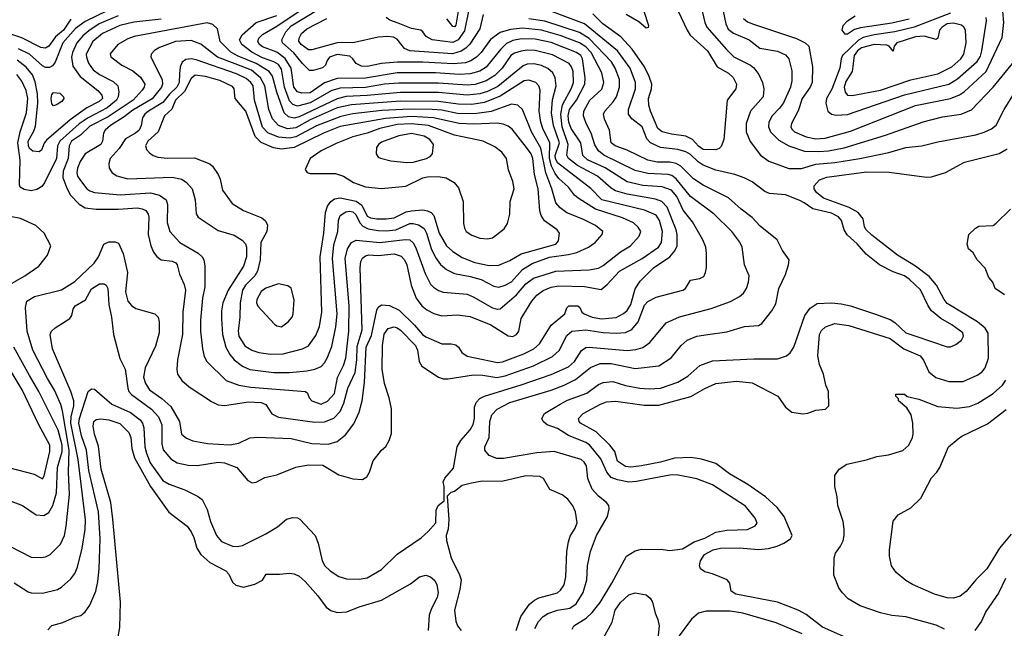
# Model space of a CAD drawing. Extents: x 997028 to 1115134, y 536408 to 618974.
# Tile 458 of 473: x 1081812 to 1088025, y 579540 to 583382. Entities that reach past the tile are written whole.
import ezdxf

# ---------------------------------------------------------------- set-up
doc = ezdxf.new("R2010")
doc.units = 0

msp = doc.modelspace()

# ---------------------------------------------------------------- linework, layer by layer
at = {"layer": '0CON10XD'}
for points in [[(1081777.8, 579827.8), (1081865, 579770.6), (1081885, 579763.3), (1081955, 579762.2), (1082051.2, 579785), (1082075, 579798.6), (1082135, 579851.4), (1082159.5, 579885), (1082176.2, 579925), (1082207.3, 580045), (1082225.8, 580164.2), (1082227.9, 580225), (1082181.4, 580605), (1082135.5, 580835), (1082136.5, 580875), (1082154.3, 580944.3), (1082153.9, 580975), (1082134.8, 581035), (1082018.2, 581305), (1082004.6, 581395), (1082013.8, 581415), (1082035, 581436.2), (1082128.6, 581495), (1082141.4, 581515), (1082150, 581555), (1082162, 581575), (1082226.4, 581613.6), (1082265, 581682.9), (1082315, 581713.8), (1082345, 581713.6), (1082357.3, 581705), (1082368.2, 581685), (1082374.2, 581585), (1082391.6, 581505), (1082404, 581395), (1082445, 581242.5), (1082477.3, 581175), (1082494, 581055), (1082501.1, 581035), (1082518.5, 581015), (1082642.8, 580922.8), (1082687.6, 580875), (1082708.1, 580825), (1082709.1, 580705), (1082717, 580667), (1082765, 580609.4), (1082805, 580584.6), (1082875, 580570), (1082935, 580567.5), (1083065, 580588.6), (1083105, 580585.3), (1083182.5, 580555), (1083252, 580472), (1083278.8, 580458.8), (1083305, 580462.9), (1083358.7, 580491.3), (1083435, 580508.1), (1083555, 580557.8), (1083635, 580572.3), (1083725, 580568.9), (1083825, 580507.8), (1083915, 580484), (1083975, 580480), (1084003.3, 580495), (1084020, 580525), (1084042.6, 580597.4), (1084095, 580663.8), (1084121.7, 580688.3), (1084144.4, 580725.6), (1084159.2, 580769.2), (1084159.1, 580925), (1084144.6, 580995), (1084113.2, 581085), (1084100, 581175), (1084101.6, 581325), (1084112.6, 581397.4), (1084137.3, 581432.7), (1084175, 581443.3), (1084195, 581437.2), (1084215, 581421.3), (1084308.9, 581325), (1084321.7, 581295), (1084333.8, 581225), (1084349.3, 581195), (1084455, 581126.2), (1084485, 581115.6), (1084515, 581114.4), (1084675, 581139.5), (1084735, 581137.7), (1084822.4, 581122.4), (1084876.2, 581133.8), (1085055, 581195.8), (1085174, 581256), (1085216.6, 581293.4), (1085265, 581388.5), (1085297.1, 581415), (1085385, 581424), (1085495, 581407), (1085576.2, 581403.8), (1085635, 581407.1), (1085674.8, 581425.2), (1085715.9, 581474.1), (1085755, 581579.4), (1085775, 581603.8), (1085829.5, 581630.5), (1085996.2, 581675), (1086013.8, 581685), (1086045, 581737.5), (1086105, 581747.5), (1086128.3, 581761.7), (1086140.8, 581785), (1086147.1, 581815), (1086146.9, 581905), (1086141.9, 581945), (1086122.8, 581992.8), (1086058.2, 582105), (1085999.5, 582179.5), (1085959.2, 582265), (1085925, 582305.8), (1085865.8, 582325.8), (1085745, 582336.3), (1085645, 582359.4), (1085506.6, 582446.6), (1085395, 582498), (1085364.7, 582525), (1085353.8, 582605), (1085291.1, 582695), (1085277.6, 582735), (1085272.6, 582775), (1085281.5, 582815), (1085325.3, 582874.7), (1085377.5, 582975), (1085380.4, 583015), (1085364.3, 583135), (1085354.1, 583155), (1085326.2, 583175), (1085165, 583237.2), (1085065, 583260), (1084979.3, 583260.7), (1084925, 583250.6), (1084885, 583231), (1084846, 583194), (1084755, 583082.6), (1084715, 583057.5), (1084655, 583041), (1084585, 583036.6), (1084435, 583046.5), (1084195, 583046.2), (1083995, 583013.9), (1083815, 583009.8), (1083735, 582982.9), (1083645, 582919.5), (1083592.6, 582917.4), (1083565, 582926.9), (1083542.5, 582955), (1083524.2, 583075), (1083487.2, 583137.2), (1083435, 583176.3), (1083345, 583210.2), (1083325.3, 583225), (1083313.8, 583245), (1083320.8, 583265), (1083345, 583288.9), (1083435, 583340.4), (1083576.6, 583435)], [(1082368.9, 583441.1), (1082225, 583370.7), (1082165, 583327), (1082085.2, 583235), (1082036.1, 583113.9), (1082018.9, 583091.1), (1082000.4, 583079.6), (1081975, 583080.8), (1081955, 583091.2), (1081875, 583163.9), (1081805, 583197.8)], [(1081990, 579530), (1082015, 579558), (1082083.4, 579576.6), (1082165, 579612.9), (1082198.8, 579621.2), (1082225.6, 579644.4), (1082255.6, 579685), (1082292.3, 579775), (1082306, 579835), (1082314.1, 579915), (1082319.8, 580105), (1082308.4, 580275), (1082248.2, 580535), (1082232.8, 580665), (1082203, 580755), (1082186.2, 580835), (1082189.8, 580865), (1082245, 581033.8), (1082265, 581052), (1082285, 581049.2), (1082392.5, 580955), (1082511.7, 580901.7), (1082572.5, 580855), (1082586.5, 580835), (1082594.7, 580805), (1082602.5, 580685), (1082612.5, 580645), (1082635.8, 580585), (1082715, 580472.2), (1082755, 580449.7), (1082854.7, 580414.7), (1082935, 580374), (1082963, 580353), (1082995, 580290), (1083016.2, 580215), (1083053.3, 580125), (1083085, 580088.5), (1083155, 580059.2), (1083185, 580056.2), (1083217.9, 580062.1), (1083365, 580135.7), (1083439.1, 580180.9), (1083495, 580228), (1083535, 580240), (1083565, 580238), (1083579.7, 580229.7), (1083676.2, 580126.2), (1083696.3, 580076.3), (1083721.1, 579965), (1083737.1, 579935), (1083771.7, 579901.7), (1083825, 579867.5), (1083875, 579852.5), (1083955, 579850.9), (1084005, 579858.9), (1084095, 579911.9), (1084195, 580008.6), (1084345, 580110.8), (1084389.5, 580150.5), (1084437.5, 580205), (1084440, 580285), (1084452.5, 580315), (1084490, 580345), (1084490, 580435), (1084483.8, 580465), (1084495, 580486.7), (1084549.7, 580550.3), (1084573.1, 580685), (1084595.2, 580724.8), (1084655, 580792.2), (1084673.3, 580826.7), (1084681.7, 580865), (1084681.4, 580935), (1084691.8, 580965), (1084715, 580989.6), (1084745, 581004.7), (1084976.7, 581076.7), (1085165, 581141.8), (1085275, 581189.7), (1085313.4, 581225), (1085356.8, 581293.2), (1085385, 581312.3), (1085405, 581315.3), (1085645, 581293.2), (1085700.8, 581299.1), (1085745, 581313.2), (1085787.8, 581345), (1085891.4, 581468.6), (1085974.7, 581505.3), (1086175, 581558.9), (1086298.1, 581601.9), (1086355, 581634.2), (1086379.2, 581655), (1086398.1, 581685), (1086411.4, 581725), (1086415.8, 581765), (1086385.5, 581835), (1086371.8, 581945), (1086357.1, 581977.1), (1086305, 582044.4), (1086194.5, 582155), (1086045, 582265.3), (1085955, 582377.7), (1085927.5, 582397.5), (1085905, 582404.8), (1085775, 582410.6), (1085695, 582429.5), (1085497.7, 582527.7), (1085464.2, 582554.2), (1085441.5, 582591.5), (1085417.8, 582665), (1085385.7, 582725.7), (1085370.7, 582775), (1085372.8, 582805), (1085410.8, 582875), (1085485, 582943.8), (1085498.4, 582985), (1085485.9, 583045.9), (1085417.9, 583175), (1085385, 583211.2), (1085345, 583236.2), (1085222.2, 583282.2), (1085105, 583316.1), (1084985, 583327.7), (1084909.7, 583320.3), (1084845, 583301), (1084782.4, 583257.6), (1084724.1, 583175), (1084695, 583145.3), (1084658, 583122), (1084625, 583110.7), (1084547.3, 583102.7), (1084355, 583113.2), (1084196.6, 583113.4), (1084094.8, 583104.8), (1084005, 583086), (1083968.1, 583088.1), (1083934.7, 583104.7), (1083915, 583135.7), (1083895, 583152.5), (1083815, 583162.8), (1083767.5, 583145), (1083752.9, 583125), (1083742.5, 583095), (1083722.8, 583077.2), (1083665, 583060.5), (1083641.9, 583061.9), (1083595.8, 583105.8), (1083542.1, 583172.1), (1083470.3, 583235), (1083465.8, 583255), (1083491.7, 583305), (1083526.2, 583343.8), (1083695, 583445.9)], [(1084644.8, 583435), (1084618.3, 583311.7), (1084579.1, 583255), (1084545, 583237.9), (1084415.6, 583255.6), (1084376.1, 583276.1), (1084356.7, 583305), (1084342.5, 583315), (1084285, 583326.5), (1084200.3, 583360.3), (1084148.8, 583378.8), (1084125.6, 583395)], [(1084578.8, 583435), (1084565, 583346.7), (1084555, 583337.9), (1084545, 583338.5), (1084506.5, 583386.5)], [(1087466.1, 581383.9), (1087665, 581317.5), (1087685, 581316), (1087718.7, 581331.3), (1087755, 581359.2), (1087767.5, 581385), (1087763.3, 581405), (1087695, 581456), (1087625.2, 581495.2), (1087566.2, 581545), (1087544.8, 581574.8), (1087496.2, 581676.2), (1087425, 581744.2), (1087395, 581764.2), (1087325, 581790.3), (1087238.1, 581835), (1087152.6, 581902.6), (1087096.8, 581966.8), (1087032.8, 582022.8), (1087014.7, 582055), (1086998, 582115), (1086978.4, 582138.4), (1086935, 582160.9), (1086817.5, 582187.5), (1086762.2, 582225), (1086735, 582241.5), (1086645, 582277.1), (1086544.5, 582284.5), (1086515, 582297.1), (1086435, 582359.2), (1086383.2, 582383.2), (1086325, 582405.4), (1086205, 582431.8), (1086125, 582463.8), (1086094.2, 582484.2), (1086045, 582531.4), (1086015, 582548.7), (1085965, 582562.3), (1085855.2, 582575.2), (1085793.5, 582605), (1085770.6, 582630.6), (1085739.2, 582705), (1085675, 582757.1), (1085653.8, 582785), (1085654, 582815), (1085697.5, 582945), (1085697.6, 582985), (1085663.9, 583075), (1085585.4, 583185.4), (1085375.4, 583355.4), (1085140, 583445)], [(1085968, 583435), (1086023.2, 583315), (1086043.8, 583283.8), (1086153.3, 583185), (1086214.4, 583085), (1086284, 583044), (1086315, 583018.1), (1086335.4, 582975.4), (1086330.6, 582945), (1086275.6, 582875), (1086254.6, 582625.4), (1086239.1, 582580.9), (1086225, 582568.1), (1086205, 582561.2), (1086125, 582563.3), (1086095, 582583.2), (1086056.7, 582625), (1086015, 582647.5), (1085925, 582660), (1085866, 582675), (1085838, 582695), (1085792.3, 582805), (1085782.9, 582842.9), (1085780.3, 582885), (1085798.4, 582945), (1085800.3, 582975), (1085784, 583024), (1085753.8, 583083.8), (1085676.4, 583196.4), (1085604.5, 583274.5), (1085491.2, 583355), (1085428.5, 583418.5)], [(1085751.2, 583435), (1085780, 583345), (1085778.3, 583331.7), (1085765, 583327.5), (1085718.8, 583368.8), (1085640, 583415)], [(1086118.2, 583435), (1086134.6, 583365), (1086149.2, 583335), (1086273.3, 583193.3), (1086318.1, 583148.1), (1086422.7, 583095), (1086445, 583078), (1086477.3, 583035), (1086499.4, 582985), (1086506.9, 582945), (1086504.4, 582895), (1086423.1, 582805), (1086396.9, 582726.9), (1086396.1, 582675), (1086422.4, 582612.4), (1086487.8, 582527.8), (1086539.4, 582489.4), (1086665, 582442.2)], [(1086252.2, 583435), (1086267.1, 583355), (1086283.1, 583323.1), (1086317.4, 583297.4), (1086415, 583255.8), (1086482.2, 583202.2), (1086595, 583184.1), (1086645, 583159.2), (1086665.4, 583135), (1086685, 583060), (1086684.1, 582995.9), (1086675.9, 582955), (1086632.1, 582857.9), (1086607, 582823), (1086560, 582775), (1086539.4, 582735), (1086536.7, 582705), (1086550, 582675), (1086602.3, 582622.3), (1086666.3, 582586.3), (1086765, 582551.7), (1086855, 582549.5)], [(1086835, 582630.3), (1086895, 582634.3), (1087055, 582677.3), (1087465, 582839.5), (1087685, 582885.2), (1087742.8, 582907.2), (1087775, 582927.8), (1087910, 583055), (1088011.4, 583268.6), (1088021.9, 583365), (1088016.7, 583435)], [(1082135.6, 583384.4), (1082088.1, 583315), (1082037.2, 583272.8), (1081995, 583214.7), (1081975, 583201.6), (1081945, 583206.8), (1081825, 583268.4), (1081651.4, 583325)], [(1081745, 580060), (1081885, 579989.4), (1081945, 579986.9), (1081975, 579991.9), (1082005, 580005.7), (1082068.7, 580071.3), (1082093.9, 580125), (1082106.3, 580183.7), (1082126.5, 580385), (1082120.6, 580525), (1082125.1, 580665), (1082082.8, 580912.8), (1082072.1, 580952.1), (1082032.7, 581042.7), (1081987.5, 581117.5), (1081896, 581296), (1081858.2, 581415), (1081849.5, 581565), (1081857.8, 581605), (1081905, 581633.6), (1082075, 581676.8), (1082160.3, 581729.7), (1082282.5, 581845), (1082310, 581885), (1082344, 581965), (1082375, 581980), (1082415, 581980), (1082435, 581972), (1082465.3, 581905.3), (1082493.1, 581785), (1082480, 581665), (1082494, 581604), (1082517.6, 581577.6), (1082545, 581559.4), (1082665, 581526), (1082686, 581505), (1082692.9, 581475), (1082692.9, 581405), (1082668.9, 581321.1), (1082603.6, 581185), (1082594.3, 581125), (1082605, 581085.7), (1082632.1, 581045), (1082709.8, 580989.8), (1082765, 580940), (1082821.1, 580845), (1082832.9, 580765), (1082865, 580740.5), (1082904, 580724), (1082997.4, 580707.4), (1083135, 580697.9), (1083195, 580709.5), (1083265, 580741.9), (1083315, 580745.6), (1083525, 580738.2), (1083655, 580707.3), (1083758.6, 580701.4), (1083815, 580718.1), (1083868.7, 580761.3), (1083919.8, 580830.2), (1083954.1, 580904.1), (1083972.5, 580975), (1083988.4, 581091.6), (1083997.6, 581315), (1084032.7, 581387.3), (1084065, 581547.5), (1084075, 581566.9), (1084095, 581582.2), (1084145, 581576.9), (1084207.7, 581547.7), (1084303.5, 581453.5), (1084352.9, 581395), (1084375, 581379.2), (1084475, 581336.1), (1084535.4, 581335.4), (1084565, 581328.9), (1084580.6, 581315), (1084601.2, 581281.2), (1084635, 581258.1), (1084826.9, 581216.9), (1084857.8, 581222.2), (1084992.8, 581272.8), (1085055.5, 581305), (1085092.7, 581335), (1085166.7, 581453.3), (1085252, 581525), (1085265, 581562.5), (1085277.5, 581575), (1085335, 581576), (1085346.7, 581565), (1085360, 581535), (1085373.3, 581525), (1085425, 581504.7), (1085484.4, 581494.4), (1085575, 581502.9), (1085622.9, 581527.1), (1085644.8, 581545.2), (1085668.1, 581585), (1085696.9, 581683.1), (1085728.3, 581731.7), (1085811.5, 581815), (1085914.8, 581885.2), (1085946.2, 581923.8), (1085961.8, 581955), (1085960.9, 582025), (1085954.2, 582055), (1085898, 582198), (1085864.5, 582235), (1085825, 582249.6), (1085645, 582279.6), (1085572.2, 582302.2), (1085545, 582318.9), (1085457.5, 582395), (1085332, 582462), (1085275, 582505.4), (1085265.7, 582525.7), (1085273.7, 582595), (1085236.3, 582705), (1085226.2, 582785), (1085238.3, 582845), (1085295, 582949.2), (1085306.2, 582985), (1085305.4, 583055.4), (1085295.1, 583085.1), (1085280, 583105), (1085175, 583160.2), (1085065, 583187.8), (1085015, 583189.8), (1084976.2, 583183.9), (1084935, 583171.1), (1084911.6, 583155), (1084857.1, 583075), (1084809.9, 583030.1), (1084755, 582995.2), (1084686.8, 582973.2), (1084635, 582967.8), (1084455, 582981), (1084205, 582981.4), (1084115, 582974.5), (1083995, 582953.6), (1083835, 582950), (1083782.5, 582935), (1083645, 582857.7), (1083565, 582836.3), (1083535.7, 582845.7), (1083515, 582870.3), (1083482.2, 582955), (1083465, 583070), (1083445, 583098.3), (1083415.1, 583115.1), (1083345, 583141.4), (1083277.5, 583177.5), (1083212.9, 583225), (1083199.7, 583255), (1083215, 583285.4), (1083305, 583364.6), (1083435, 583409)], [(1082705, 583386.3), (1082532.7, 583367.3), (1082445, 583344.8), (1082335, 583294.3), (1082273.7, 583245), (1082232.2, 583165), (1082232.8, 583145), (1082246.8, 583106.8), (1082276, 583065), (1082316.2, 583035), (1082401.5, 582991.5), (1082432.1, 582965), (1082437.3, 582927.3), (1082433, 582895), (1082422.3, 582875), (1082363.3, 582825), (1082245, 582762.8), (1082187.7, 582725), (1082066, 582615), (1082051.5, 582585), (1082044, 582505), (1081968.9, 582351.1), (1081951.8, 582328.2), (1081919.8, 582310.2), (1081885, 582302.5), (1081840.8, 582310.8), (1081815, 582324.2), (1081810.5, 582340.5), (1081814.8, 582495), (1081801.3, 582605), (1081814.8, 582675), (1081855.2, 582795), (1081864, 582885), (1081852.5, 582935), (1081824.6, 582994.6), (1081793.8, 583035)], [(1082433.5, 583406.5), (1082314.3, 583355.7), (1082247.4, 583312.6), (1082209.8, 583280.2), (1082172.5, 583235), (1082144.7, 583174.7), (1082139, 583145), (1082147.8, 583087.8), (1082193.6, 583023.6), (1082305.5, 582935), (1082331.2, 582905), (1082335.3, 582885), (1082314.6, 582865), (1082235.1, 582824.9), (1082130, 582750), (1081981.7, 582621.7), (1081967.4, 582602.6), (1081950.7, 582559.3), (1081935, 582547.5), (1081895, 582551.8), (1081875, 582569.2), (1081867, 582585), (1081866, 582615), (1081901.9, 582678.1), (1081910.8, 582709.2), (1081925.6, 582855), (1081923.4, 582915), (1081910.1, 582989.9), (1081893, 583033), (1081852.9, 583082.9), (1081796.5, 583126.5)], [(1084736.8, 583415), (1084715.3, 583325), (1084651.8, 583228.2), (1084627.3, 583202.7), (1084596.9, 583183.1), (1084542.5, 583167.5), (1084274.5, 583184.5), (1084240.3, 583200.3), (1084195, 583258.9), (1084170.8, 583270.8), (1084135, 583276.6), (1084075, 583272.5), (1083925, 583238.9), (1083815, 583236.5), (1083655, 583191.8), (1083635, 583191.6), (1083589.1, 583225), (1083574, 583246), (1083575.3, 583265), (1083590.4, 583295), (1083625, 583325.3), (1083749.4, 583390.6)], [(1085062.4, 579537.6), (1085085, 579582.1), (1085115.4, 579615), (1085145, 579634.2), (1085204.8, 579655.2), (1085282.9, 579667.1), (1085322.7, 579695), (1085367.7, 579765), (1085390.8, 579845), (1085394.6, 579934.6), (1085414.6, 580025), (1085451.5, 580125), (1085520.6, 580245), (1085532.9, 580295), (1085530, 580315), (1085515.8, 580335), (1085465, 580374.4), (1085425, 580419.2), (1085397.9, 580485), (1085389.5, 580565), (1085375, 580588.6), (1085355.8, 580605), (1085185, 580655.4), (1085075, 580646.9), (1084865, 580611.1), (1084822.6, 580612.6), (1084775, 580631.4), (1084746.9, 580665), (1084747.5, 580685), (1084775.3, 580744.7), (1084779.1, 580845), (1084792.4, 580887.6), (1084826.1, 580923.9), (1084904.4, 580965), (1085165, 581042.3), (1085247.8, 581075), (1085319.9, 581110.1), (1085415, 581185.9), (1085475, 581212.1), (1085545, 581211.8), (1085695, 581180.3), (1085845, 581197.3), (1085922.7, 581247.3), (1085985.5, 581325), (1086025, 581359.1), (1086085.3, 581384.7), (1086155, 581394.6), (1086275, 581410.9), (1086385, 581444.5), (1086475, 581451.5), (1086496, 581464), (1086557.8, 581545), (1086582.6, 581587.4), (1086602.3, 581685), (1086644.3, 581774.3), (1086664.3, 581835), (1086667.5, 581865), (1086626.5, 581925), (1086592.8, 581992.8), (1086485, 582078.1), (1086435, 582133.3), (1086365.6, 582185), (1086285, 582256.4), (1086125, 582338), (1086065, 582376.7), (1085985, 582456.7), (1085955.6, 582475), (1085915, 582483.3), (1085835, 582482.4), (1085775, 582495.2), (1085645, 582557.3), (1085568.9, 582585), (1085544.6, 582605), (1085533.1, 582685), (1085501.5, 582755), (1085496.9, 582785), (1085504.6, 582805), (1085557.3, 582862.7), (1085577.5, 582895), (1085597.9, 582955), (1085596.7, 583005), (1085569.8, 583075), (1085545.8, 583115), (1085405, 583264.1), (1085345, 583300.2), (1085125, 583373.6), (1085025, 583387.3)], [(1086379.5, 583389.5), (1086405, 583367.8), (1086443.1, 583353.1), (1086713.4, 583263.4), (1086768.8, 583235), (1086791.2, 583215), (1086814.6, 583084.6), (1086813.1, 582985), (1086800.8, 582955), (1086750.3, 582885), (1086725, 582807.5), (1086682.3, 582727.7), (1086679.1, 582705), (1086685, 582690), (1086701.9, 582675), (1086775, 582642.5), (1086835, 582630.3)], [(1087685, 583424.2), (1087455.6, 583334.4), (1087335, 583304.6), (1087205, 583285.7), (1087135, 583269), (1087105, 583251.8), (1087003.4, 583156.6), (1086995.3, 583135), (1086988.4, 583075), (1086937.4, 582942.6), (1086902.9, 582885), (1086898.2, 582855), (1086912.2, 582805), (1086935, 582785.6), (1086965, 582778.5)], [(1086965, 582778.5), (1087035, 582784.1), (1087395, 582907.8), (1087675, 582974.8), (1087730.5, 583009.5), (1087855, 583118.2), (1087875, 583152.5), (1087884.3, 583185), (1087913.8, 583375), (1087910, 583395)], [(1087425, 583385.5), (1087315, 583359.4), (1087118.7, 583331.3), (1087080.6, 583319.4), (1087035, 583291.1), (1087021.1, 583291.1), (1087002.5, 583315), (1087008.6, 583345), (1087035, 583374.4), (1087085, 583407.1)], [(1083675, 580840.8), (1083735, 580844.2), (1083795, 580866), (1083835, 580907.9), (1083858.2, 580961.8), (1083883.8, 581055), (1083929.7, 581155), (1083940.1, 581235), (1083942, 581318), (1083972.7, 581425), (1083960.5, 581815), (1083964.6, 581854.6), (1083975, 581876.2), (1083995, 581891.9), (1084015, 581896.5), (1084075, 581893.8), (1084175, 581904.2), (1084219, 581889), (1084240.4, 581865), (1084254.3, 581834.3), (1084283.3, 581705), (1084313.8, 581623.8), (1084349.1, 581575), (1084381.2, 581551.2), (1084425, 581527.5), (1084475, 581512.5), (1084575, 581518.9), (1084655, 581508.4), (1084785, 581455.9), (1084895.5, 581385.5), (1084925, 581382.7), (1084946.9, 581395), (1084961.9, 581415), (1084977.5, 581495), (1085043.2, 581605), (1085075, 581642.3), (1085115, 581673.3), (1085165, 581693.8), (1085215, 581702), (1085377, 581697), (1085480.9, 581679.1), (1085519.7, 581710.2), (1085597.3, 581795), (1085739.1, 581875), (1085843.5, 581946.5), (1085861.4, 581975), (1085869, 582045), (1085850.4, 582115), (1085828.3, 582148.3), (1085755, 582178.7), (1085485, 582244.8), (1085416.4, 582316.4), (1085205, 582478.1), (1085192.5, 582505), (1085191.1, 582525), (1085219.2, 582605), (1085180.3, 582715), (1085168.1, 582795), (1085174.5, 582875.5), (1085198.1, 582965), (1085191.3, 583015), (1085176.6, 583046.6), (1085144.4, 583074.4), (1085105, 583093.2), (1085057.5, 583102.5), (1085015, 583101.2), (1084988.7, 583091.3), (1084828.8, 582961.2), (1084765, 582929.4), (1084715, 582913.6), (1084635, 582905.5), (1084455, 582921.7), (1084215, 582922.9), (1084005, 582903.1), (1083872.7, 582897.3), (1083815, 582883.3), (1083575, 582769.8), (1083545, 582760.7), (1083508.6, 582768.6), (1083480.5, 582795), (1083434.1, 582925), (1083406.5, 583025), (1083385.6, 583055.6), (1083304.9, 583104.9), (1083191.1, 583151.1), (1083145, 583177.3), (1083077.3, 583245), (1083059.4, 583325), (1083031.1, 583351.1), (1082995, 583363.2), (1082533.8, 583275), (1082495, 583260.7), (1082431.4, 583225), (1082383.6, 583166.4), (1082387.6, 583147.6), (1082455.8, 583095), (1082525, 583058.8), (1082575, 583020), (1082600.7, 582975), (1082597.8, 582955), (1082585, 582936.2), (1082528.2, 582875), (1082370.6, 582769.4), (1082255, 582709.3), (1082196.4, 582653.6), (1082140, 582615), (1082124.5, 582585), (1082117.8, 582505), (1082085.7, 582425), (1082085.2, 582385), (1082108.7, 582318.7), (1082133.3, 582273.3), (1082187.7, 582217.7), (1082224.8, 582194.8), (1082295, 582185.2), (1082435, 582185.2), (1082554.2, 582194.2), (1082585, 582188.7), (1082607.1, 582177.1), (1082622.9, 582155), (1082628, 582135), (1082623.1, 582025), (1082640, 581955), (1082656.9, 581915), (1082677, 581887), (1082705, 581866.7), (1082775, 581857.8), (1082797.1, 581847.1), (1082805.6, 581835), (1082819.6, 581775), (1082849.7, 581709.7), (1082857.9, 581675), (1082842.1, 581535), (1082838.6, 581395), (1082808.8, 581235), (1082804.3, 581174.3), (1082807.5, 581145), (1082835.8, 581105), (1082882, 581065), (1083021.5, 580971.5), (1083065, 580950.4), (1083105, 580947.1), (1083255, 580968.8), (1083336.7, 580965), (1083365, 580952.1), (1083403.2, 580893.2), (1083445, 580873.1), (1083675, 580840.8)], [(1087065, 582904.1), (1087245, 582937.7), (1087435, 583003), (1087605, 583039.8), (1087695, 583083.8), (1087750.3, 583135), (1087770, 583165), (1087785.3, 583235), (1087780.9, 583315), (1087770.8, 583335), (1087755, 583348.4), (1087705, 583359.4), (1087665, 583356), (1087632.5, 583335), (1087616.8, 583315), (1087605.5, 583265), (1087595, 583257.1), (1087518.7, 583278.7), (1087465, 583273.8), (1087347.1, 583235), (1087330, 583215), (1087325, 583182.5), (1087298.8, 583215), (1087285, 583222.2), (1087205, 583225.2), (1087125, 583204.9), (1087099.4, 583185), (1087078.7, 583155), (1087066.1, 583053.9), (1087025, 582992.5), (1087013.8, 582955), (1087021.4, 582925), (1087035, 582905.4), (1087065, 582904.1)], [(1083715, 580954), (1083755, 580973.1), (1083797.6, 581022.4), (1083816.6, 581123.4), (1083855, 581198.1), (1083869.5, 581245), (1083888.1, 581415), (1083890.9, 581575), (1083865.2, 581875), (1083881.4, 581935), (1083905, 581974.5), (1083935, 581989.3), (1084085, 581975.9), (1084245.3, 581995.3), (1084275, 581993.1), (1084295, 581972.7), (1084312, 581942), (1084371.3, 581778.7), (1084405, 581713.3), (1084423.2, 581693.2), (1084455, 581672.3), (1084485, 581661.8), (1084635, 581648.5), (1084673, 581633), (1084795, 581563.7), (1084825, 581555.3), (1084845, 581557.5), (1084948.1, 581645), (1085005, 581715.3), (1085055, 581750), (1085195, 581793.7), (1085405, 581802.2), (1085465, 581814.1), (1085495, 581830.6), (1085603.7, 581916.3), (1085667.5, 581955), (1085721.5, 582015), (1085731.5, 582045), (1085715, 582072.2), (1085685, 582099.2), (1085615, 582130.2), (1085446.6, 582186.6), (1085335.6, 582255), (1085312.7, 582275), (1085274.6, 582325), (1085215, 582378.4), (1085190.7, 582410.7), (1085167.5, 582457.5), (1085154.7, 582505), (1085157.8, 582605), (1085113.7, 582695), (1085100.8, 582735), (1085090.4, 582805), (1085096.4, 582936.4), (1085088.8, 582965), (1085069.4, 582985), (1085025, 583000.6), (1084995, 582996.8), (1084845, 582900), (1084745, 582859), (1084665, 582847.4), (1084578.9, 582848.9), (1084455, 582865.7), (1084215, 582866.8), (1083905, 582844), (1083815, 582824.9), (1083645, 582748.9), (1083555, 582698.8), (1083503, 582693), (1083445, 582713.3), (1083406.7, 582756.7), (1083383.5, 582815), (1083358.8, 582965), (1083332.3, 583015), (1083275, 583063), (1083172.4, 583102.4), (1083060.7, 583145), (1082955, 583228), (1082895, 583250.2), (1082795, 583244.8), (1082695, 583206.6), (1082663.4, 583186.6), (1082642.5, 583165), (1082640, 583145), (1082710.9, 583005), (1082714.2, 582975), (1082707.8, 582955), (1082647.4, 582882.6), (1082525, 582811), (1082471.8, 582768.2), (1082385.3, 582715), (1082351.6, 582685), (1082341.3, 582665), (1082334.7, 582615), (1082323.2, 582595), (1082226.2, 582535), (1082193.8, 582486.2), (1082176.4, 582445), (1082172.6, 582415), (1082177.1, 582395), (1082195, 582366.2), (1082235, 582314.6), (1082255, 582300.9), (1082285, 582291.8), (1082446.8, 582276.8), (1082638.3, 582288.3), (1082694, 582274), (1082735.5, 582245), (1082743.8, 582215), (1082742.3, 582102.3), (1082758.5, 582045), (1082823.3, 581975), (1082938.3, 581908.2), (1082963.3, 581885), (1082973.5, 581865), (1082980.5, 581825), (1082980, 581695), (1082964.7, 581624.7), (1082953.4, 581485), (1082953.3, 581415), (1082964.7, 581304.7), (1082976.5, 581255), (1082992.2, 581225), (1083116, 581104), (1083195, 581075.4), (1083271.5, 581061.5), (1083615, 581035.6), (1083628, 581025), (1083638.8, 580995), (1083655.5, 580975.5), (1083715, 580954)], [(1083515, 581154.7), (1083625, 581165.4), (1083675, 581175.4), (1083715, 581192.9), (1083736.2, 581215), (1083753.1, 581245), (1083781.7, 581318.3), (1083807.4, 581442.6), (1083815.6, 581525), (1083785.9, 581875), (1083795, 581960), (1083819.2, 582045), (1083824.2, 582115), (1083835, 582145.4), (1083870.3, 582169.7), (1083895, 582173.5), (1083915, 582169.2), (1083932.5, 582152.5), (1083959.1, 582099.1), (1083977.8, 582077.8), (1084011.8, 582061.8), (1084075, 582051), (1084125, 582048.6), (1084185, 582055.9), (1084273.3, 582095), (1084295, 582096.4), (1084327.9, 582087.9), (1084365, 582063.8), (1084379.8, 582035), (1084407.8, 581937.8), (1084435, 581881.5), (1084467.3, 581837.3), (1084505, 581804.6), (1084555, 581779.4), (1084655, 581761.2), (1084725, 581741.4), (1084805, 581700.4), (1084835, 581693.1), (1084875, 581705.4), (1084915, 581728), (1084984.3, 581805.7), (1085045, 581842), (1085155, 581883.7), (1085275, 581899.6), (1085327.5, 581912.5), (1085400.8, 581945), (1085442.5, 581975), (1085488.6, 582025), (1085492.5, 582045), (1085445, 582082.5), (1085365, 582122.1), (1085265, 582162.7), (1085222.3, 582195), (1085195.6, 582225.6), (1085170.7, 582315), (1085132.3, 582415), (1085101.4, 582571.4), (1085041.7, 582675), (1084985, 582814.2), (1084955, 582842.5), (1084915, 582848.7), (1084786.8, 582803.2), (1084681.9, 582788.1), (1084575, 582789.5), (1084475, 582810.4), (1084415, 582815.9), (1084275, 582817.1), (1084097.7, 582807.7), (1083915, 582786.7), (1083838.6, 582771.4), (1083685, 582712.5), (1083555, 582642.4), (1083514.9, 582635.1), (1083445, 582639.4), (1083377, 582667), (1083345, 582702.7), (1083293.3, 582875), (1083284.8, 582964.8), (1083271.2, 582985), (1083240.5, 583010.5), (1083179.3, 583039.3), (1082925, 583129.6), (1082895, 583135.2), (1082859.7, 583130.3), (1082836.8, 583113.2), (1082824.7, 583085), (1082820.4, 583040.4), (1082817.7, 582985), (1082803.7, 582955), (1082757.5, 582912.5), (1082715, 582859.3), (1082625, 582805.2), (1082601.9, 582785), (1082587.8, 582762.2), (1082579.4, 582715), (1082565.2, 582684.8), (1082542.9, 582665), (1082480.3, 582629.8), (1082440.5, 582569.5), (1082383.1, 582505), (1082374.4, 582475), (1082375.7, 582445), (1082396.2, 582416.2), (1082425, 582396.4), (1082495, 582377.5), (1082775, 582388.6), (1082835.2, 582375.2), (1082865.2, 582355.2), (1082899.5, 582315), (1082918.5, 582245), (1082925.8, 582155.8), (1082938.8, 582135), (1083065, 582051.1), (1083165, 582021.2), (1083215, 581990.9), (1083237.2, 581967.2), (1083243.8, 581945), (1083243.2, 581885), (1083223.7, 581826.4), (1083127.1, 581675), (1083093.3, 581595), (1083084.7, 581545), (1083084.6, 581495.4), (1083092.9, 581395), (1083112.8, 581315), (1083137.8, 581267.8), (1083165, 581235.4), (1083218.5, 581195), (1083265, 581172.9), (1083415, 581154.7), (1083515, 581154.7)], [(1086855, 582549.5), (1086915, 582554.8), (1087015, 582573.9), (1087275, 582653.8), (1087512.3, 582737.7), (1087635, 582768.6), (1087754.1, 582785.9), (1087817.8, 582812.3), (1087954.3, 582955.7), (1088125.4, 583165)], [(1083395, 581270), (1083475, 581272.7), (1083595.9, 581304.1), (1083635, 581322.5), (1083681.3, 581388.7), (1083704.7, 581445.3), (1083718.1, 581535), (1083708.9, 581885), (1083731.2, 582035), (1083741.1, 582165), (1083754.8, 582205.2), (1083774.8, 582235.2), (1083799.4, 582250.6), (1083833.6, 582256.4), (1083935, 582236.6), (1083971, 582211), (1084005, 582141.8), (1084025, 582131.4), (1084065, 582124.8), (1084125, 582124.3), (1084175, 582131.2), (1084251.7, 582168.3), (1084283.7, 582176.3), (1084355, 582181.6), (1084386, 582176), (1084408.2, 582165), (1084425.4, 582145), (1084458.8, 582035), (1084506.1, 581955), (1084545, 581919.3), (1084605, 581880), (1084685, 581849.3), (1084775, 581831.1), (1084835, 581832.5), (1084905, 581861.1), (1084975.9, 581904.1), (1085195.7, 581965), (1085211.4, 581985), (1085219.4, 582035), (1085204.3, 582055), (1085122.8, 582112.8), (1085102.3, 582145), (1085094.6, 582175), (1085083.3, 582315), (1085059.7, 582405), (1085050.3, 582505), (1085038.8, 582535), (1085010.6, 582575), (1084920.7, 582690.7), (1084895, 582710.4), (1084863.3, 582723.3), (1084825, 582728.8), (1084675, 582723.1), (1084585, 582726.8), (1084422.5, 582762.5), (1084285, 582770.9), (1084120.9, 582759.1), (1083835, 582707.2), (1083728.2, 582665), (1083545, 582575.2), (1083465, 582564.3), (1083413.2, 582573.2), (1083336.5, 582606.5), (1083298.9, 582645), (1083239.2, 582805), (1083171.2, 582885), (1083165.5, 582945), (1083155, 582960.5), (1083075, 582998), (1082985, 583022.4), (1082918.8, 583031.2), (1082895, 583011.5), (1082852.3, 582927.7), (1082795.7, 582875), (1082772.3, 582817.7), (1082725, 582774.3), (1082686.8, 582675), (1082620.8, 582615), (1082605.5, 582585), (1082613.1, 582563.1), (1082631.2, 582541.2), (1082654, 582525), (1082684.1, 582514.1), (1082745, 582506.8), (1082915, 582510), (1083011.4, 582471.4), (1083027.8, 582457.8), (1083065.5, 582405.5), (1083078.1, 582375), (1083091.1, 582305), (1083152.1, 582222.1), (1083225, 582177.5), (1083341.1, 582131.1), (1083362.8, 582112.8), (1083376.7, 582085), (1083372.2, 582045), (1083334.5, 581975.5), (1083328.5, 581865), (1083312.8, 581795), (1083295, 581764.2), (1083236, 581705), (1083219, 581675), (1083203.3, 581595), (1083201.7, 581505), (1083190.7, 581415), (1083195.4, 581385), (1083233.4, 581323.4), (1083277.5, 581295), (1083321.3, 581281.3), (1083395, 581270)], [(1082025, 582837.5), (1082015, 582850), (1082010.8, 582885), (1082015, 582910), (1082025, 582922.5), (1082065, 582917.5), (1082088.8, 582895), (1082091.2, 582885), (1082078.8, 582865), (1082045, 582843.8), (1082025, 582837.5)], [(1086665, 582442.2), (1086745, 582442.9), (1086835, 582469.6), (1086955, 582479.6), (1087114.1, 582505.9), (1087295.8, 582544.2), (1087405, 582575.4), (1087504.6, 582585.4), (1087605, 582610), (1087846.7, 582655), (1087898.9, 582671.1), (1087945, 582692.5), (1087974.7, 582715.3), (1088024.6, 582815), (1088089, 582921)], [(1084765, 581999.2), (1084795, 582004), (1084868.3, 582061.7), (1084891.2, 582095), (1084905.7, 582155), (1084907.8, 582235), (1084931.8, 582315), (1084925, 582360), (1084895.8, 582434.2), (1084884.3, 582505), (1084854.3, 582545), (1084809.4, 582579.4), (1084736.2, 582615), (1084555, 582652.7), (1084391.5, 582715), (1084285.4, 582725.3), (1084195, 582719.5), (1084085, 582695.8), (1084005, 582665.6), (1083915, 582642.7), (1083809.4, 582600.6), (1083715, 582554.6), (1083645.7, 582505), (1083613.9, 582436.1), (1083626.4, 582416.4), (1083645, 582411.2), (1083805, 582411.9), (1083855, 582393.3), (1083918, 582355), (1083995, 582326.2), (1084095, 582316.1), (1084249.1, 582330.9), (1084355, 582383.2), (1084385, 582390.7), (1084453, 582393), (1084502.7, 582382.7), (1084554.7, 582354.7), (1084580.8, 582320.8), (1084611.4, 582235), (1084613.1, 582095), (1084618.6, 582065), (1084630, 582045), (1084665, 582021.9), (1084715, 582003.1), (1084765, 581999.2)], [(1084255, 582481.1), (1084295, 582483.4), (1084379.2, 582505), (1084402.3, 582517.7), (1084417.8, 582535), (1084422.5, 582595), (1084399.6, 582625), (1084365, 582646.5), (1084285, 582662.5), (1084205, 582649.5), (1084095, 582608), (1084075.7, 582595), (1084064.2, 582575), (1084062, 582535), (1084074, 582515), (1084087.9, 582507.9), (1084155, 582491.8), (1084255, 582481.1)], [(1087025, 579481.8), (1086877.8, 579547.8), (1086775, 579627.7), (1086725, 579654.6), (1086595, 579704.6), (1086331.2, 579755), (1086302, 579775), (1086297.5, 579797.5), (1086292.5, 579825), (1086276.2, 579846.2), (1086185, 579883.3), (1086135, 579896.7), (1086108.6, 579915), (1086102.7, 579935), (1086108.2, 579965), (1086134.3, 580005), (1086187.5, 580035), (1086235, 580046.3), (1086355, 580048.6), (1086475, 580038.2), (1086537.3, 580042.7), (1086592.4, 580057.6), (1086633.8, 580076.2), (1086676, 580105), (1086686, 580125), (1086635.5, 580245), (1086591.9, 580301.9), (1086518.8, 580368.8), (1086407.9, 580447.9), (1086291.1, 580515), (1086205, 580580), (1086115, 580607.3), (1086047.8, 580617.8), (1085945, 580614.7), (1085855, 580589.2), (1085735, 580565.3), (1085667.7, 580557.7), (1085635, 580561.6), (1085584.4, 580595), (1085566.7, 580655), (1085536.2, 580695), (1085449.6, 580779.6), (1085351.9, 580835), (1085341.9, 580845), (1085338.1, 580865), (1085367.1, 580895), (1085477.1, 580955), (1085515, 580969.1), (1085574.7, 580974.7), (1085751.9, 580948.1), (1085845, 580948.4), (1086047.2, 581002.7), (1086135.7, 581054.3), (1086204.2, 581085.8), (1086335, 581100), (1086435, 581088.8), (1086595.5, 581005.5), (1086645.5, 580935.5), (1086685, 580904), (1086755, 580894.3), (1086785, 580897.5), (1086835, 580916.7), (1086897, 580923), (1086917.5, 580945), (1086916.7, 581035), (1086900, 581075), (1086884.4, 581145), (1086858.9, 581205), (1086848.9, 581258.9), (1086858.5, 581395), (1086871.2, 581418.8), (1086897, 581443), (1086955, 581464.6), (1087045, 581451.1), (1087305, 581370), (1087390.9, 581305), (1087495, 581259.2), (1087515, 581232.2), (1087548.8, 581158.8), (1087593.4, 581123.4), (1087675, 581097.7), (1087765, 581098.8), (1087855, 581137.1), (1087882.8, 581157.3), (1087904.8, 581185.2), (1087925.4, 581245.4), (1087922.6, 581402.6), (1087904.3, 581434.3), (1087855.6, 581475.6), (1087665, 581591.1), (1087646, 581615), (1087598.2, 581705), (1087550.5, 581760.5), (1087465.2, 581825.2), (1087351.5, 581895), (1087188.8, 582021.2), (1087153.5, 582055), (1087143.6, 582075), (1087134.5, 582125), (1087102.7, 582165), (1087046.6, 582196.6), (1086885, 582256.1), (1086840.7, 582290.7), (1086824.7, 582315), (1086825.9, 582334.1), (1086859, 582371), (1086905, 582387.7), (1087155, 582422.5), (1087298.4, 582418.4), (1087535, 582386.9), (1087565, 582389.4), (1087655, 582417.5), (1087775, 582482.2), (1087992.4, 582537.6), (1088044, 582566)], [(1081735, 581701.5), (1081845.2, 581764.8), (1081933.8, 581826.2), (1081988, 581895), (1082008.6, 581955), (1081965.8, 582035), (1081913.7, 582083.7), (1081816.2, 582126.2), (1081685, 582152.1)], [(1088026.7, 581645), (1087967.5, 581685), (1087952.5, 581725), (1087926.7, 581755), (1087904, 581814), (1087853.3, 581865), (1087829.3, 581909.3), (1087800, 581935), (1087790, 581965), (1087802.5, 582025), (1087843.6, 582066.4), (1087865, 582077.5), (1087955, 582083.3), (1087975, 582096.7), (1088064.2, 582185.8)], [(1083465, 581443.8), (1083506.7, 581475), (1083531.2, 581505), (1083538, 581525), (1083544.2, 581614.2), (1083525, 581686.2), (1083505, 581702), (1083445, 581714.4), (1083365, 581687.8), (1083335, 581665.8), (1083308.8, 581615), (1083306.2, 581595), (1083315, 581573.3), (1083420.5, 581460.5), (1083435, 581450), (1083465, 581443.8)], [(1085298.8, 579535), (1085309.2, 579555), (1085386.4, 579603.6), (1085425, 579638.5), (1085475, 579703.5), (1085548.5, 579825), (1085642, 579995), (1085695, 580028), (1085735, 580040), (1085872.7, 580037.3), (1085915, 580030), (1085995, 580042.5), (1086068.9, 580085), (1086135, 580109.5), (1086205, 580146.7), (1086275, 580158.7), (1086405, 580164.5), (1086452.6, 580187.4), (1086465, 580202.5), (1086454.2, 580235), (1086391.3, 580311.3), (1086185, 580446.2), (1086085, 580482.7), (1085957.7, 580507.7), (1085915, 580506.3), (1085780.3, 580480.3), (1085705, 580465.8), (1085655, 580463.1), (1085585, 580476.8), (1085545, 580492.8), (1085516.2, 580526.2), (1085479.8, 580609.8), (1085408, 580698), (1085385, 580713), (1085275, 580757.5), (1085205, 580801.3), (1085140, 580825), (1085116, 580845), (1085106, 580865), (1085124, 580895), (1085221.9, 580955), (1085269.5, 580980.5), (1085390.6, 581025), (1085465, 581078.8), (1085495, 581090.8), (1085555, 581098), (1085635, 581072.6), (1085726.3, 581056.3), (1085785, 581051.4), (1085855, 581055.9), (1085965.6, 581094.4), (1086028.2, 581131.8), (1086105, 581198.5), (1086185, 581228.2), (1086445, 581240.9), (1086595, 581240), (1086650.5, 581259.5), (1086675, 581279.2), (1086696.5, 581315), (1086766.5, 581515), (1086799.5, 581560.5), (1086845, 581589.5), (1086935, 581595.4), (1086995, 581588.5), (1087055, 581575.3), (1087205.8, 581525.8), (1087305, 581488.9), (1087335, 581469.3), (1087403.5, 581405), (1087466.1, 581383.9)], [(1081715, 580359.1), (1081830, 580315), (1081916.5, 580256.5), (1081965, 580252.1), (1081995, 580270.5), (1082022.1, 580315), (1082045, 580394), (1082050.8, 580555), (1082079.7, 580655), (1082081, 580695), (1082055, 580790.4), (1081932.2, 581035), (1081874.7, 581135), (1081774.7, 581315)], [(1081740.8, 580555), (1081903.6, 580513.6), (1081955, 580483.8), (1081967.2, 580502.8), (1082002.1, 580655), (1082002.9, 580695), (1081932.2, 580825), (1081827.1, 581045), (1081710.9, 581240.9)], [(1087220, 580625), (1087295.5, 580634.5), (1087385, 580662.9), (1087422.9, 580695), (1087446.7, 580745), (1087451.1, 580765), (1087448.5, 580835), (1087436.6, 580886.6), (1087411.2, 580931.2), (1087357.5, 580975), (1087357.5, 580987.5), (1087340, 581005), (1087341.7, 581018.3), (1087395, 581017.5), (1087413, 581003), (1087485, 580985.7), (1087605, 580940.5), (1087725, 580929.6), (1087805, 580939.2), (1087859.3, 580960.7), (1087955, 581022.1), (1088015, 581075.6), (1088035, 581107.1)], [(1088068.5, 580135), (1087994.7, 580045.3), (1087915, 579914.4), (1087845.5, 579845), (1087785, 579771.4), (1087747.2, 579742.8), (1087705, 579730.5), (1087665, 579732.1), (1087585, 579754.4), (1087445, 579815.8), (1087405, 579840.8), (1087343, 579893), (1087314.4, 579935), (1087300.8, 579995), (1087300, 580035), (1087325, 580216.7), (1087355, 580256), (1087435, 580300), (1087499.1, 580360.9), (1087565, 580490), (1087598.8, 580525), (1087618, 580555), (1087672.5, 580685), (1087734, 580735), (1087756.6, 580753.4), (1087919.9, 580830.1), (1088038.1, 580921.9)], [(1082434.4, 579485), (1082444.6, 579545.4), (1082447.9, 579705), (1082399.5, 580229.5), (1082386.2, 580335), (1082325.3, 580545), (1082309.9, 580689.9), (1082283.3, 580765), (1082275.5, 580815), (1082280.6, 580845), (1082295, 580857.8), (1082325, 580862.9), (1082374.6, 580855.4), (1082445, 580831.8), (1082501.8, 580775), (1082513.5, 580745), (1082520.3, 580675), (1082537, 580615), (1082637.5, 580435), (1082752.2, 580272.2), (1082868.1, 580185), (1082895, 580148.6), (1082912, 580112), (1082930, 580045), (1082956, 580006), (1083012.5, 579955), (1083113.4, 579903.4), (1083131.3, 579881.3), (1083155, 579831.2), (1083175, 579812.5), (1083225, 579800), (1083295, 579818.6), (1083345, 579843.3), (1083368.3, 579881.7), (1083450.7, 579880.7), (1083515, 579887.5), (1083545, 579883.5), (1083575, 579868.5), (1083614.3, 579835), (1083692.5, 579745), (1083745, 579673.8), (1083775, 579652), (1083815, 579640), (1083876.8, 579643.2), (1083953.7, 579676.3), (1084095, 579717.5), (1084279.2, 579820.8), (1084335, 579865.5), (1084374.6, 579874.6), (1084405, 579864.4), (1084431.9, 579841.9), (1084444.5, 579815), (1084452.9, 579765), (1084446.2, 579735), (1084410, 579665), (1084396.7, 579623.3), (1084390.5, 579525)], [(1087648, 579535), (1087595, 579560.5), (1087403.1, 579613.1), (1087315, 579621.5), (1087245, 579638.1), (1087115, 579681.4), (1087040, 579725), (1087001.2, 579765), (1086982, 579795), (1086949.2, 579875), (1086951.9, 579985), (1086960.8, 580015), (1086992.5, 580057.5), (1087007.6, 580092.4), (1087015.4, 580125), (1087015.5, 580165), (1087008.9, 580215), (1086975.6, 580315.6), (1086970.8, 580370.8), (1086956.2, 580435), (1086956.7, 580505), (1086983.3, 580545), (1087032.5, 580575), (1087155, 580602.5), (1087220, 580625)], [(1084944.6, 579525), (1084974.7, 579615.3), (1085028.7, 579691.3), (1085061.7, 579718.3), (1085088.5, 579731.5), (1085205, 579762.7), (1085225, 579780), (1085247.2, 579815), (1085258.9, 579865), (1085264.7, 580025), (1085275, 580086.7), (1085285, 580120.8), (1085318, 580172), (1085330.4, 580205), (1085320, 580275), (1085303.5, 580313.5), (1085270.6, 580355), (1085235, 580381.5), (1085156.9, 580416.9), (1085116.7, 580485), (1085095, 580498.2), (1085005, 580502.9), (1084853.8, 580466.2), (1084731.1, 580468.9), (1084663.5, 580456.5), (1084605, 580442), (1084555, 580403.3), (1084532.5, 580397.5), (1084510, 580375), (1084520, 580225), (1084516.2, 580165), (1084504.1, 580125.9), (1084505.8, 580095), (1084535.6, 579985), (1084588, 579878), (1084597.5, 579845), (1084589.2, 579785), (1084556.8, 579655), (1084564.6, 579584.6), (1084575.5, 579555), (1084597.8, 579525)], [(1088033.1, 579855), (1087989.3, 579760.7), (1087909.4, 579645), (1087881.4, 579585), (1087838.8, 579525)], [(1085484.2, 579455.8), (1085551.1, 579578.9), (1085570, 579655), (1085603, 579703), (1085655, 579752.1), (1085695, 579763.6), (1085765, 579751.4), (1085790.3, 579730.3), (1085804.5, 579704.5), (1085822.5, 579635), (1085840, 579595), (1085846.4, 579555), (1085838.9, 579475)], [(1086748.9, 579505), (1086586, 579575), (1086375.6, 579635.6), (1086295, 579648.8), (1086145, 579647.9), (1086094.6, 579635.4), (1086052.4, 579597.6), (1085961.5, 579475)]]:
    msp.add_lwpolyline(points, dxfattribs=at)

doc.saveas('drawing.dxf')
